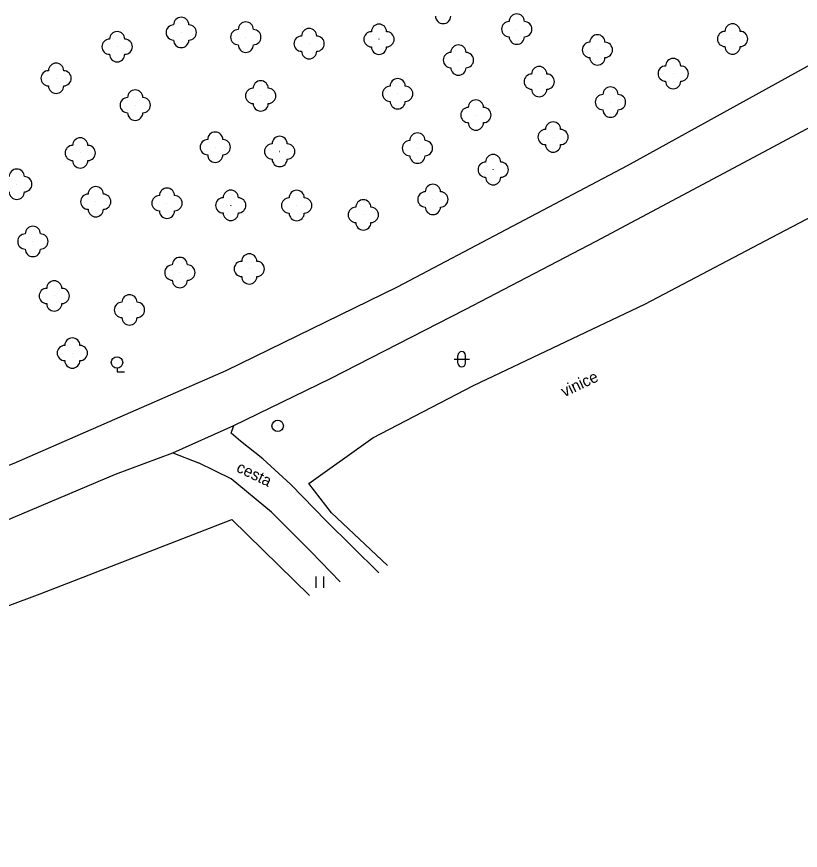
# Model space of a CAD drawing. Extents: x -582188 to -561562, y -1187250 to -1183500.
# Drawn here: x -577741.8 to -577690.2, y -1185710.7 to -1185655.8 of the extents above; entities that cross this region are included whole.
import ezdxf

# ---------------------------------------------------------------- set-up
doc = ezdxf.new("R2010")
doc.units = 0
for name, color, linetype in [('MAP_ZN_BP', 7, 'Continuous'), ('POMOC_POPIS', 7, 'Continuous'), ('ROZHRANÍ_PLOCH', 7, 'Continuous'), ('ZELEŇ', 7, 'Continuous'), ('ZN_KULTUR', 7, 'Continuous')]:
    doc.layers.add(name, color=color, linetype=linetype)

msp = doc.modelspace()

# ---------------------------------------------------------------- linework, layer by layer
at = {"layer": 'MAP_ZN_BP'}
for radius in [0.375, 0.0005]:
    msp.add_circle((-577724.58, -1185682.771), radius, dxfattribs=at)
at = {"layer": 'ROZHRANÍ_PLOCH'}
for points in [[(-577934.98, -1185788.93), (-577922.39, -1185779.43), (-577910.43, -1185770.51), (-577893.11, -1185758.26), (-577883.32, -1185751.68), (-577873.63, -1185745.71), (-577864.33, -1185739.7), (-577860.3, -1185737.42), (-577856.62, -1185735.17), (-577845.85, -1185728.76), (-577834.85, -1185722.41), (-577823.08, -1185716.15), (-577813.88, -1185711.68), (-577805.4, -1185708.45), (-577795.34, -1185704.75), (-577782.31, -1185700.21), (-577773, -1185697.06), (-577762.45, -1185693.15), (-577754.63, -1185690.08), (-577741.93, -1185685.22), (-577727.98, -1185679.12), (-577716.7, -1185673.6), (-577701.55, -1185665.61), (-577688.42, -1185658.36)], [(-577815.35, -1185716.16), (-577809.76, -1185713.64), (-577805.17, -1185711.82), (-577801.53, -1185710.35), (-577796, -1185708.41), (-577789.76, -1185706.23), (-577779.8, -1185702.92), (-577773.2, -1185700.75), (-577761.34, -1185696.41), (-577753.53, -1185693.43), (-577743.31, -1185689.35), (-577735.27, -1185685.96), (-577731.49, -1185684.54), (-577727.47, -1185682.75), (-577721.11, -1185679.65), (-577712.24, -1185675.11), (-577703.62, -1185670.6), (-577692.9, -1185664.89), (-577683.23, -1185659.71)], [(-577717.93, -1185692.46), (-577721.39, -1185689.02), (-577723.72, -1185686.64), (-577725.55, -1185684.95), (-577727.03, -1185683.77), (-577727.65, -1185683.24), (-577727.47, -1185682.75)], [(-577731.49, -1185684.54), (-577729.8, -1185685.21)], [(-577720.46, -1185693.04), (-577722.38, -1185691.06), (-577724.98, -1185688.45), (-577727.64, -1185686.26), (-577729.8, -1185685.21)]]:
    msp.add_lwpolyline(points, dxfattribs=at)
at = {"layer": 'ZELEŇ'}
for points in [[(-577717.35, -1185691.97), (-577721.03, -1185688.49), (-577722.52, -1185686.57), (-577718.31, -1185683.56), (-577711.68, -1185680.12), (-577700.41, -1185674.76), (-577691.6, -1185670.11), (-577678.42, -1185663.2), (-577667.77, -1185657.6), (-577664.71, -1185657.2), (-577660.33, -1185657.87), (-577658.85, -1185656.63), (-577653.58, -1185661.63)], [(-577795.22, -1185729.02), (-577801.19, -1185722.95), (-577805.26, -1185718.19), (-577799.46, -1185715.85), (-577793.47, -1185713.82), (-577790.74, -1185712.75), (-577785.3, -1185710.7), (-577779.39, -1185708.72), (-577769.69, -1185705.1), (-577760.04, -1185701.42), (-577750.01, -1185698.16), (-577746.94, -1185696.33), (-577740.22, -1185693.84), (-577727.59, -1185688.94), (-577722.48, -1185693.94)]]:
    msp.add_lwpolyline(points, dxfattribs=at)
for centre in [(-577730.93, -1185656.85), (-577708.84, -1185656.63), (-577726.68, -1185657.16), (-577717.91, -1185657.3), (-577694.63, -1185657.28), (-577735.15, -1185657.79), (-577722.51, -1185657.59), (-577703.53, -1185658), (-577712.68, -1185658.67), (-577698.54, -1185659.56), (-577739.17, -1185659.87), (-577707.36, -1185660.09), (-577725.7, -1185661.03), (-577716.68, -1185660.89), (-577733.96, -1185661.64), (-577702.67, -1185661.44), (-577711.53, -1185662.29), (-577706.45, -1185663.74), (-577728.69, -1185664.41), (-577715.38, -1185664.47), (-577737.58, -1185664.79), (-577724.45, -1185664.69), (-577710.39, -1185665.89), (-577741.76, -1185666.85), (-577714.36, -1185667.85), (-577736.56, -1185668), (-577731.87, -1185668.1), (-577727.67, -1185668.24), (-577723.33, -1185668.25), (-577718.94, -1185668.87), (-577740.7, -1185670.62), (-577731.02, -1185672.67), (-577726.45, -1185672.43), (-577739.29, -1185674.21), (-577734.34, -1185675.13), (-577738.1, -1185677.97)]:
    msp.add_circle(centre, 0.0005, dxfattribs=at)
for centre, start, end in [((-577713.69, -1185655.77), 180, 360), ((-577708.84, -1185656.13), 0, 180), ((-577731.43, -1185656.85), 90, 270), ((-577730.93, -1185656.35), 0, 180), ((-577730.43, -1185656.85), 270, 90), ((-577726.68, -1185656.66), 0, 180), ((-577717.91, -1185656.8), 0, 180), ((-577709.34, -1185656.63), 90, 270), ((-577708.34, -1185656.63), 270, 90), ((-577694.63, -1185656.78), 0, 180), ((-577735.15, -1185657.29), 0, 180), ((-577727.18, -1185657.16), 90, 270), ((-577726.18, -1185657.16), 270, 90), ((-577722.51, -1185657.09), 0, 180), ((-577718.41, -1185657.3), 90, 270), ((-577717.41, -1185657.3), 270, 90), ((-577695.13, -1185657.28), 90, 270), ((-577694.13, -1185657.28), 270, 90), ((-577735.65, -1185657.79), 90, 270), ((-577734.65, -1185657.79), 270, 90), ((-577730.93, -1185657.35), 180, 360), ((-577723.01, -1185657.59), 90, 270), ((-577722.01, -1185657.59), 270, 90), ((-577708.84, -1185657.13), 180, 360), ((-577703.53, -1185657.5), 0, 180), ((-577726.68, -1185657.66), 180, 360), ((-577717.91, -1185657.8), 180, 360), ((-577712.68, -1185658.17), 0, 180), ((-577704.03, -1185658), 90, 270), ((-577703.03, -1185658), 270, 90), ((-577694.63, -1185657.78), 180, 360), ((-577735.15, -1185658.29), 180, 360), ((-577722.51, -1185658.09), 180, 360), ((-577713.18, -1185658.67), 90, 270), ((-577712.18, -1185658.67), 270, 90), ((-577703.53, -1185658.5), 180, 360), ((-577698.54, -1185659.06), 0, 180), ((-577739.17, -1185659.37), 0, 180), ((-577707.36, -1185659.59), 0, 180), ((-577699.04, -1185659.56), 90, 270), ((-577698.04, -1185659.56), 270, 90), ((-577739.67, -1185659.87), 90, 270), ((-577738.67, -1185659.87), 270, 90), ((-577712.68, -1185659.17), 180, 360), ((-577707.86, -1185660.09), 90, 270), ((-577706.86, -1185660.09), 270, 90), ((-577725.7, -1185660.53), 0, 180), ((-577716.68, -1185660.39), 0, 180), ((-577698.54, -1185660.06), 180, 360), ((-577739.17, -1185660.37), 180, 360), ((-577733.96, -1185661.14), 0, 180), ((-577726.2, -1185661.03), 90, 270), ((-577725.2, -1185661.03), 270, 90), ((-577717.18, -1185660.89), 90, 270), ((-577716.18, -1185660.89), 270, 90), ((-577707.36, -1185660.59), 180, 360), ((-577702.67, -1185660.94), 0, 180), ((-577734.46, -1185661.64), 90, 270), ((-577733.46, -1185661.64), 270, 90), ((-577711.53, -1185661.79), 0, 180), ((-577703.17, -1185661.44), 90, 270), ((-577702.17, -1185661.44), 270, 90), ((-577725.7, -1185661.53), 180, 360), ((-577716.68, -1185661.39), 180, 360), ((-577712.03, -1185662.29), 90, 270), ((-577711.03, -1185662.29), 270, 90), ((-577733.96, -1185662.14), 180, 360), ((-577702.67, -1185661.94), 180, 360), ((-577711.53, -1185662.79), 180, 360), ((-577706.45, -1185663.24), 0, 180), ((-577728.69, -1185663.91), 0, 180), ((-577715.38, -1185663.97), 0, 180), ((-577706.95, -1185663.74), 90, 270), ((-577705.95, -1185663.74), 270, 90), ((-577737.58, -1185664.29), 0, 180), ((-577729.19, -1185664.41), 90, 270), ((-577728.19, -1185664.41), 270, 90), ((-577724.45, -1185664.19), 0, 180), ((-577715.88, -1185664.47), 90, 270), ((-577714.88, -1185664.47), 270, 90), ((-577738.08, -1185664.79), 90, 270), ((-577737.08, -1185664.79), 270, 90), ((-577724.95, -1185664.69), 90, 270), ((-577723.95, -1185664.69), 270, 90), ((-577706.45, -1185664.24), 180, 360), ((-577728.69, -1185664.91), 180, 360), ((-577715.38, -1185664.97), 180, 360), ((-577710.39, -1185665.39), 0, 180), ((-577737.58, -1185665.29), 180, 360), ((-577724.45, -1185665.19), 180, 360), ((-577710.89, -1185665.89), 90, 270), ((-577709.89, -1185665.89), 270, 90), ((-577741.76, -1185666.35), 0, 180), ((-577741.26, -1185666.85), 270, 90), ((-577710.39, -1185666.39), 180, 360), ((-577741.76, -1185667.35), 180, 360), ((-577736.56, -1185667.5), 0, 180), ((-577731.87, -1185667.6), 0, 180), ((-577727.67, -1185667.74), 0, 180), ((-577723.33, -1185667.75), 0, 180), ((-577714.86, -1185667.85), 90, 270), ((-577714.36, -1185667.35), 0, 180), ((-577713.86, -1185667.85), 270, 90), ((-577737.06, -1185668), 90, 270), ((-577736.06, -1185668), 270, 90), ((-577732.37, -1185668.1), 90, 270), ((-577731.37, -1185668.1), 270, 90), ((-577728.17, -1185668.24), 90, 270), ((-577727.17, -1185668.24), 270, 90), ((-577723.83, -1185668.25), 90, 270), ((-577722.83, -1185668.25), 270, 90), ((-577718.94, -1185668.37), 0, 180), ((-577719.44, -1185668.87), 90, 270), ((-577718.44, -1185668.87), 270, 90), ((-577714.36, -1185668.35), 180, 360), ((-577736.56, -1185668.5), 180, 360), ((-577731.87, -1185668.6), 180, 360), ((-577727.67, -1185668.74), 180, 360), ((-577723.33, -1185668.75), 180, 360), ((-577718.94, -1185669.37), 180, 360), ((-577740.7, -1185670.12), 0, 180), ((-577741.2, -1185670.62), 90, 270), ((-577740.2, -1185670.62), 270, 90), ((-577740.7, -1185671.12), 180, 360), ((-577731.02, -1185672.17), 0, 180), ((-577726.45, -1185671.93), 0, 180), ((-577731.52, -1185672.67), 90, 270), ((-577730.52, -1185672.67), 270, 90), ((-577726.95, -1185672.43), 90, 270), ((-577725.95, -1185672.43), 270, 90), ((-577739.29, -1185673.71), 0, 180), ((-577731.02, -1185673.17), 180, 360), ((-577726.45, -1185672.93), 180, 360), ((-577739.79, -1185674.21), 90, 270), ((-577738.79, -1185674.21), 270, 90), ((-577734.34, -1185674.63), 0, 180), ((-577739.29, -1185674.71), 180, 360), ((-577734.84, -1185675.13), 90, 270), ((-577733.84, -1185675.13), 270, 90), ((-577734.34, -1185675.63), 180, 360), ((-577738.1, -1185677.47), 0, 180), ((-577738.6, -1185677.97), 90, 270), ((-577737.6, -1185677.97), 270, 90), ((-577738.1, -1185678.47), 180, 360)]:
    msp.add_arc(centre, 0.5, start, end, dxfattribs=at)
at = {"layer": 'ZN_KULTUR'}
for p, q in [((-577712.71, -1185678.63), (-577712.71, -1185678.13)), ((-577712.21, -1185678.63), (-577712.21, -1185678.13)), ((-577712.96, -1185678.38), (-577711.96, -1185678.38)), ((-577722.05, -1185693.435), (-577722.05, -1185692.685)), ((-577721.55, -1185693.435), (-577721.55, -1185692.685))]:
    msp.add_line(p, q, dxfattribs=at)
msp.add_lwpolyline([(-577735.16, -1185678.965), (-577735.16, -1185679.215), (-577734.66, -1185679.215)], dxfattribs=at)
msp.add_circle((-577735.16, -1185678.59), 0.375, dxfattribs=at)
for centre, start, end in [((-577712.46, -1185678.13), 0, 180), ((-577712.46, -1185678.63), 180, 360)]:
    msp.add_arc(centre, 0.25, start, end, dxfattribs=at)

# ---------------------------------------------------------------- texts
at = {"layer": 'POMOC_POPIS'}
msp.add_text('cesta', height=0.75, rotation=334.0751, dxfattribs=at).set_placement((-577727.36, -1185685.75))
at = {"layer": 'ZELEŇ'}
msp.add_text('vinice', height=0.75, rotation=25.4357, dxfattribs=at).set_placement((-577705.71, -1185680.89))

doc.saveas('drawing.dxf')
